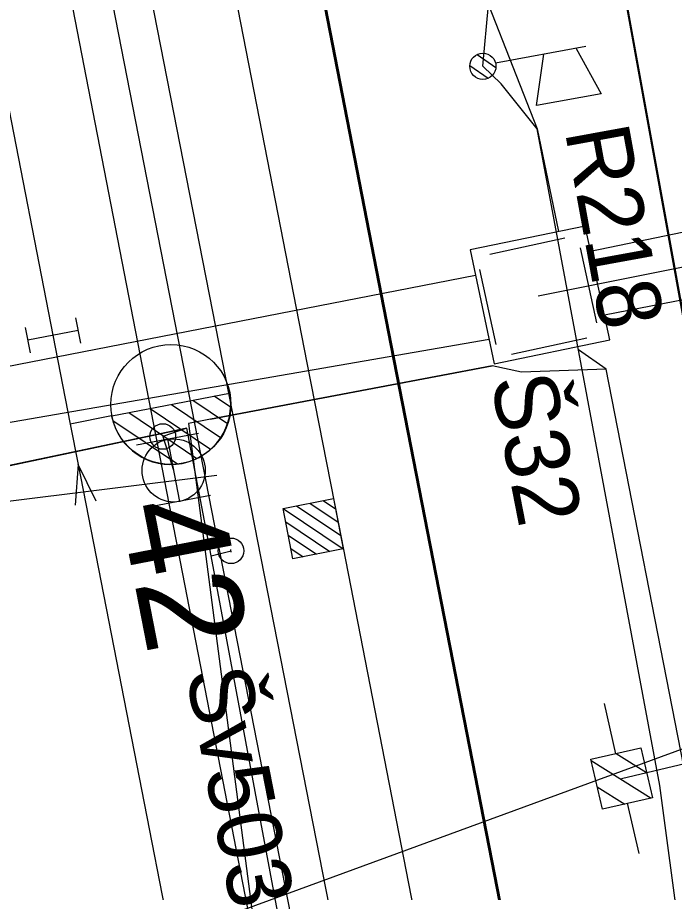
# Model space of a CAD drawing. Extents: x -545736 to -544888, y -1122892 to -1119128.
# Drawn here: x -545181.78 to -545168.97, y -1121987.93 to -1121970.87 of the extents above; entities that cross this region are included whole.
import ezdxf

# ---------------------------------------------------------------- set-up
doc = ezdxf.new("R2010")
doc.units = 0
for name, color, linetype in [('Podbarveni_Nastupiste', 7, 'Continuous'), ('Vrstva 1 - Koleje', 7, 'Continuous'), ('Vrstva 11 - Trakce', 7, 'Continuous'), ('Vrstva 14_zastreseni a nastupiste', 7, 'Continuous'), ('Vrstva 16_plochy', 7, 'Continuous'), ('Vrstva 2 - Vyhybky', 7, 'Continuous'), ('Vrstva 26', 7, 'Continuous'), ('Vrstva 27', 7, 'Continuous'), ('Vrstva 28 - zabzar', 7, 'Continuous'), ('Vrstva 3 - Lisy - Pocitaci body', 7, 'Continuous'), ('Vrstva 31', 7, 'Continuous'), ('Vrstva 33 - prvky sdelzar', 7, 'Continuous'), ('Vrstva 34', 7, 'Continuous'), ('Vrstva 35', 7, 'Continuous'), ('Vrstva 36', 7, 'Continuous'), ('Vrstva 4 - Teren - stezky - prechody - plochy', 7, 'Continuous'), ('Vrstva 43', 7, 'Continuous'), ('Vrstva 44', 7, 'Continuous'), ('Vrstva 63', 7, 'Continuous')]:
    doc.layers.add(name, color=color, linetype=linetype)

msp = doc.modelspace()

# ---------------------------------------------------------------- linework, layer by layer
at = {"layer": 'Podbarveni_Nastupiste'}
for points in [[(-545184.023, -1121928.309), (-545182.113, -1121938.105), (-545178.296, -1121957.692), (-545176.386, -1121967.472), (-545174.485, -1121977.263), (-545172.575, -1121987.049), (-545170.663, -1121996.845), (-545168.76, -1122006.607), (-545166.837, -1122016.412)], [(-545161.939, -1122015.522), (-545163.308, -1122007.664), (-545165.025, -1121997.834), (-545166.772, -1121988.005), (-545168.538, -1121978.197), (-545170.314, -1121968.391), (-545172.12, -1121958.574), (-545173.943, -1121948.768), (-545175.792, -1121938.961), (-545177.652, -1121929.172)]]:
    msp.add_lwpolyline(points, dxfattribs=at)
at = {"layer": 'Vrstva 1 - Koleje'}
for points in [[(-545190.577, -1121928.351), (-545188.26, -1121940.241), (-545186.358, -1121950.008), (-545185.594, -1121953.976), (-545183.573, -1121964.342), (-545182.039, -1121972.211), (-545181.093, -1121977.067), (-545180.755, -1121978.799)], [(-545185.695, -1121928.619), (-545183.788, -1121938.392), (-545181.884, -1121948.167), (-545179.964, -1121958.007), (-545178.054, -1121967.8), (-545176.139, -1121977.604), (-545175.527, -1121980.741), (-545173.78, -1121989.695), (-545172.335, -1121997.117), (-545170.423, -1122006.932), (-545168.989, -1122014.279), (-545168.521, -1122016.677), (-545168.51, -1122016.735), (-545167.951, -1122019.64), (-545166.744, -1122025.83), (-545165.674, -1122031.328), (-545164.107, -1122039.354), (-545162.631, -1122046.922), (-545161.94, -1122050.474), (-545160.406, -1122058.34), (-545159.059, -1122065.253), (-545158.132, -1122070.002), (-545157.157, -1122074.99), (-545153.328, -1122094.638)], [(-545180.755, -1121978.799), (-545180.602, -1121979.584), (-545177.577, -1121995.1), (-545176.23, -1122011.569), (-545175.692, -1122018.007), (-545174.894, -1122027.054), (-545174.532, -1122030.444), (-545174.07, -1122034.355), (-545172.665, -1122044.184), (-545170.952, -1122053.893), (-545170.583, -1122055.789), (-545170.016, -1122058.695), (-545169.058, -1122063.614), (-545167.166, -1122073.3), (-545165.233, -1122083.213)], [(-545180.755, -1121978.799), (-545180.602, -1121979.584), (-545177.577, -1121995.1), (-545174.393, -1122011.434), (-545173.655, -1122015.217), (-545172.633, -1122020.473), (-545171.404, -1122026.76), (-545170.598, -1122030.894)]]:
    msp.add_lwpolyline(points, dxfattribs=at)
at = {"layer": 'Vrstva 11 - Trakce'}
for p, q in [((-545170.115, -1121985.229), (-545170.338, -1121984.25)), ((-545170.109, -1121985.223), (-545169.518, -1121985.595)), ((-545170.597, -1121985.359), (-545169.429, -1121986.094)), ((-545170.479, -1121985.876), (-545169.945, -1121986.211)), ((-545169.896, -1121986.19), (-545169.67, -1121987.174))]:
    msp.add_line(p, q, dxfattribs=at)
msp.add_lwpolyline([(-545170.004, -1121985.712), (-545155.936, -1121982.378), (-545125.314, -1121975.285), (-545114.141, -1121972.895)], dxfattribs=at)
msp.add_lwpolyline([(-545169.628, -1121985.113), (-545169.405, -1121986.088), (-545170.38, -1121986.311), (-545170.603, -1121985.336)], close=True, dxfattribs=at)
at = {"layer": 'Vrstva 14_zastreseni a nastupiste'}
for points in [[(-545166.863, -1122016.417), (-545168.787, -1122006.608), (-545170.69, -1121996.846), (-545172.602, -1121987.05), (-545174.512, -1121977.264), (-545176.413, -1121967.473), (-545178.323, -1121957.693), (-545182.14, -1121938.106), (-545184.05, -1121928.31)], [(-545166.836, -1122016.416), (-545168.76, -1122006.607), (-545170.663, -1121996.845), (-545172.575, -1121987.049), (-545174.485, -1121977.263), (-545176.386, -1121967.472), (-545178.296, -1121957.692), (-545182.113, -1121938.105), (-545184.023, -1121928.309)], [(-545161.938, -1122015.529), (-545163.308, -1122007.664), (-545165.025, -1121997.834), (-545166.772, -1121988.005), (-545168.538, -1121978.197), (-545170.314, -1121968.391), (-545172.12, -1121958.574), (-545173.943, -1121948.768), (-545175.792, -1121938.961), (-545177.652, -1121929.172)], [(-545166.863, -1122016.417), (-545161.921, -1122015.519), (-545163.291, -1122007.654), (-545165.008, -1121997.824), (-545166.755, -1121987.995), (-545168.521, -1121978.187), (-545170.297, -1121968.381), (-545172.103, -1121958.564), (-545173.926, -1121948.758), (-545175.775, -1121938.951), (-545177.635, -1121929.162)]]:
    msp.add_lwpolyline(points, dxfattribs=at)
at = {"layer": 'Vrstva 16_plochy'}
for points in [[(-545166.836, -1122016.416), (-545168.76, -1122006.607), (-545170.663, -1121996.845), (-545172.575, -1121987.049), (-545174.485, -1121977.263), (-545176.386, -1121967.472), (-545178.296, -1121957.692), (-545182.113, -1121938.105), (-545184.023, -1121928.309)], [(-545161.938, -1122015.529), (-545163.308, -1122007.664), (-545165.025, -1121997.834), (-545166.772, -1121988.005), (-545168.538, -1121978.197), (-545170.314, -1121968.391), (-545172.12, -1121958.574), (-545173.943, -1121948.768), (-545175.792, -1121938.961), (-545177.652, -1121929.172)]]:
    msp.add_lwpolyline(points, dxfattribs=at)
at = {"layer": 'Vrstva 2 - Vyhybky'}
for p, q in [((-545179.947, -1121978.639), (-545177.649, -1121978.192)), ((-545178.364, -1121978.331), (-545177.691, -1121978.785)), ((-545177.947, -1121978.25), (-545177.631, -1121978.463)), ((-545179.198, -1121978.493), (-545178.019, -1121979.287)), ((-545178.78, -1121978.413), (-545177.822, -1121979.058)), ((-545179.948, -1121978.639), (-545180.755, -1121978.799)), ((-545179.947, -1121978.64), (-545179.947, -1121978.639)), ((-545179.614, -1121978.574), (-545178.288, -1121979.467)), ((-545179.924, -1121978.727), (-545178.665, -1121979.576))]:
    msp.add_line(p, q, dxfattribs=at)
for points in [[(-545180.755, -1121978.799), (-545180.602, -1121979.584), (-545177.577, -1121995.1), (-545174.393, -1122011.434)], [(-545180.251, -1121980.303), (-545180.602, -1121979.584), (-545180.657, -1121980.382)]]:
    msp.add_lwpolyline(points, dxfattribs=at)
msp.add_circle((-545178.792, -1121978.416), 1.17, dxfattribs=at)
msp.add_arc((-545178.798, -1121978.416), 1.171, 191.0483, 11.0091, dxfattribs=at)
at = {"layer": 'Vrstva 26'}
for points in [[(-545095.128, -1121965.979), (-545144.288, -1121970.831), (-545171.63, -1121976.304)], [(-545163.906, -1122015.281), (-545163.859, -1122014.45), (-545164.003, -1122013.603), (-545164.113, -1122010.692), (-545166.295, -1121999.91), (-545168.79, -1121985.474), (-545170.303, -1121977.73), (-545170.848, -1121977.351)], [(-545170.303, -1121977.73), (-545171.959, -1121977.785), (-545172.53, -1121977.66), (-545178.02, -1121978.7), (-545178.446, -1121978.785), (-545177.04, -1121989.611), (-545176.47, -1121992.349), (-545175.754, -1121992.409), (-545175.849, -1121991.647)], [(-545178.02, -1121978.7), (-545172.53, -1121977.66)]]:
    msp.add_lwpolyline(points, dxfattribs=at)
at = {"layer": 'Vrstva 27'}
for p, q in [((-545178.955, -1121979.015), (-545178.945, -1121979.065)), ((-545177.615, -1121981.295), (-545177.625, -1121981.245))]:
    msp.add_line(p, q, dxfattribs=at)
for centre in [(-545178.95, -1121979.04), (-545177.62, -1121981.27)]:
    msp.add_circle(centre, 0.25, dxfattribs=at)
at = {"layer": 'Vrstva 28 - zabzar'}
msp.add_line((-545178.01, -1121981.37), (-545177.62, -1121981.27), dxfattribs=at)
for points in [[(-545169.01, -1122029.68), (-545168.36, -1122029.6), (-545169.94, -1122023.65), (-545171.11, -1122017.23), (-545171.71, -1122015.11), (-545178.01, -1121981.37), (-545178.48, -1121978.88), (-545184.11, -1121980.06), (-545184.26, -1121980.04), (-545184.369, -1121979.764)], [(-545178.48, -1121978.88), (-545178.95, -1121979.04), (-545178.74, -1121979.7)]]:
    msp.add_lwpolyline(points, dxfattribs=at)
at = {"layer": 'Vrstva 3 - Lisy - Pocitaci body'}
for p, q in [((-545180.65, -1121976.726), (-545180.554, -1121977.217)), ((-545181.632, -1121976.917), (-545181.536, -1121977.408)), ((-545180.602, -1121976.971), (-545181.584, -1121977.163)), ((-545178.251, -1121978.979), (-545179.461, -1121979.211)), ((-545178.856, -1121979.095), (-545178.624, -1121980.305)), ((-545178.019, -1121980.189), (-545179.229, -1121980.421)), ((-545176.344, -1121980.391), (-545175.482, -1121980.972)), ((-545176.084, -1121980.34), (-545175.533, -1121980.711)), ((-545175.823, -1121980.289), (-545175.584, -1121980.451)), ((-545176.604, -1121980.442), (-545175.431, -1121981.232)), ((-545176.553, -1121980.702), (-545175.691, -1121981.282)), ((-545176.503, -1121980.962), (-545175.952, -1121981.333)), ((-545176.452, -1121981.223), (-545176.212, -1121981.384))]:
    msp.add_line(p, q, dxfattribs=at)
msp.add_lwpolyline([(-545175.623, -1121980.25), (-545175.431, -1121981.232), (-545176.413, -1121981.423), (-545176.604, -1121980.442)], close=True, dxfattribs=at)
msp.add_circle((-545178.739, -1121979.702), 0.616, dxfattribs=at)
at = {"layer": 'Vrstva 31'}
msp.add_line((-545171.234, -1121975.043), (-545171.234, -1121975.043), dxfattribs=at)
for points in [[(-545164.99, -1122012.88), (-545164.59, -1122012.3), (-545168.34, -1121992.92), (-545168.71, -1121992.58), (-545168.47, -1121991.79), (-545169.26, -1121985.85), (-545171.65, -1121973.04), (-545172.35, -1121972.16), (-545172.71, -1121971.82), (-545172.6, -1121970.62), (-545174.86, -1121958.25), (-545175.14, -1121957.03)], [(-545175.14, -1121957.03), (-545174.86, -1121958.25), (-545172.6, -1121970.62), (-545171.65, -1121973.04), (-545171.234, -1121975.043)]]:
    msp.add_lwpolyline(points, dxfattribs=at)
at = {"layer": 'Vrstva 33 - prvky sdelzar'}
for p, q in [((-545170.701, -1121971.436), (-545172.461, -1121971.76)), ((-545170.89, -1121971.471), (-545170.402, -1121972.357)), ((-545172.823, -1121971.591), (-545172.457, -1121971.844)), ((-545171.662, -1121972.587), (-545171.519, -1121971.586)), ((-545172.965, -1121971.805), (-545172.606, -1121972.053)), ((-545170.402, -1121972.357), (-545171.662, -1121972.587))]:
    msp.add_line(p, q, dxfattribs=at)
msp.add_circle((-545172.71, -1121971.82), 0.256, dxfattribs=at)
at = {"layer": 'Vrstva 34'}
for p, q in [((-545172.575, -1121975.485), (-545171.109, -1121975.168)), ((-545170.811, -1121975.359), (-545170.494, -1121976.825)), ((-545172.449, -1121977.249), (-545172.766, -1121975.783)), ((-545170.685, -1121977.123), (-545172.151, -1121977.44))]:
    msp.add_line(p, q, dxfattribs=at)
at = {"layer": 'Vrstva 35'}
msp.add_line((-545184.11, -1121980.06), (-545178.48, -1121978.88), dxfattribs=at)
for points in [[(-545170.61, -1121975.424), (-545158.881, -1121972.991)], [(-545170.339, -1121976.667), (-545158.565, -1121974.377)], [(-545183.833, -1121978.03), (-545172.852, -1121975.891)], [(-545183.652, -1121979.058), (-545172.589, -1121977.139)]]:
    msp.add_lwpolyline(points, dxfattribs=at)
at = {"layer": 'Vrstva 36'}
msp.add_line((-545172.487, -1121977.624), (-545172.487, -1121977.624), dxfattribs=at)
for points in [[(-545172.487, -1121977.624), (-545170.233, -1121977.154), (-545170.717, -1121974.936), (-545172.955, -1121975.4), (-545172.487, -1121977.624)], [(-545172.487, -1121977.624), (-545170.233, -1121977.154), (-545170.717, -1121974.936), (-545172.955, -1121975.4), (-545172.487, -1121977.624)], [(-545170.717, -1121974.936), (-545170.717, -1121974.936)], [(-545172.955, -1121975.4), (-545172.955, -1121975.4)], [(-545170.233, -1121977.154), (-545170.233, -1121977.154)]]:
    msp.add_lwpolyline(points, dxfattribs=at)
at = {"layer": 'Vrstva 4 - Teren - stezky - prechody - plochy'}
for points in [[(-545168.578, -1122024.344), (-545174.628, -1121993.69), (-545179.747, -1121967.537), (-545186.346, -1121933.692), (-545192.541, -1121901.817), (-545198.719, -1121870.005), (-545203.649, -1121844.746)], [(-545168.578, -1122024.344), (-545170.138, -1122024.197), (-545176.818, -1121990.692), (-545181.528, -1121966.416), (-545187.742, -1121934.55), (-545194.141, -1121901.786), (-545200.392, -1121870.233)], [(-545184.05, -1121928.31), (-545182.14, -1121938.106), (-545178.323, -1121957.693), (-545176.413, -1121967.473), (-545174.512, -1121977.264), (-545172.602, -1121987.05), (-545170.69, -1121996.846), (-545168.787, -1122006.608), (-545166.863, -1122016.417)], [(-545157.554, -1122022.192), (-545160.537, -1122022.75), (-545160.682, -1122022.74), (-545160.898, -1122021.439), (-545161.921, -1122015.519), (-545163.291, -1122007.654), (-545165.008, -1121997.824), (-545166.755, -1121987.995), (-545168.521, -1121978.187), (-545170.297, -1121968.381), (-545172.103, -1121958.564), (-545173.926, -1121948.758), (-545175.775, -1121938.951), (-545177.635, -1121929.162)]]:
    msp.add_lwpolyline(points, dxfattribs=at)
at = {"layer": 'Vrstva 44'}
msp.add_lwpolyline([(-545176.233, -1121989.498), (-545187.573, -1121931.466), (-545187.78, -1121931.163)], dxfattribs=at)
at = {"layer": 'Vrstva 63'}
for p, q in [((-545177.894, -1121979.798), (-545242.365, -1121987.901)), ((-545166.811, -1121984.402), (-545257.147, -1122017.472))]:
    msp.add_line(p, q, dxfattribs=at)

# ---------------------------------------------------------------- texts
at = {"layer": 'Vrstva 2 - Vyhybky'}
msp.add_text('42', height=2, rotation=281.0407, dxfattribs=at).set_placement((-545179.792, -1121980.42))
at = {"layer": 'Vrstva 33 - prvky sdelzar'}
msp.add_text('R218', height=1.25, rotation=280.3538, dxfattribs=at).set_placement((-545171.114, -1121973.086))
at = {"layer": 'Vrstva 34'}
msp.add_text('Š32', height=1.25, rotation=281.0302, dxfattribs=at).set_placement((-545172.561, -1121977.93))
at = {"layer": 'Vrstva 43'}
msp.add_text('Šv503', height=1.25, rotation=281.0323, dxfattribs=at).set_placement((-545178.507, -1121983.652))

doc.saveas('drawing.dxf')
